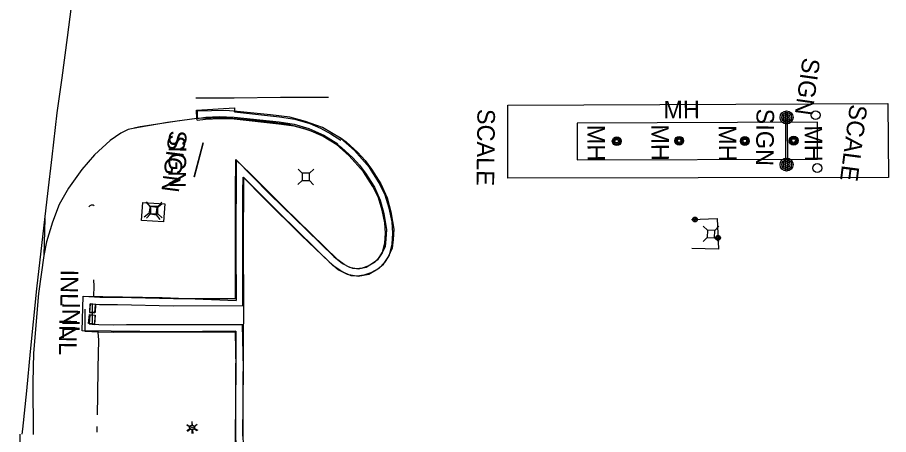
# Model space of a CAD drawing. Extents: x 588843 to 2552415, y 180129 to 269402.
# Drawn here: x 593240.3 to 593537.9, y 185042.5 to 185185.1 of the extents above; entities that cross this region are included whole.
import ezdxf

# ---------------------------------------------------------------- set-up
doc = ezdxf.new("R2010")
doc.units = 0
for name, color, linetype in [('Default', 7, 'Continuous'), ('E_AREA', 7, 'Continuous'), ('E_BLD_HvyDash', 7, 'Continuous'), ('E_BLD_Text', 7, 'Continuous'), ('E_BMGRD_P', 7, 'Continuous'), ('E_DRN', 7, 'Continuous'), ('E_DRN_ConcDitch', 7, 'Continuous'), ('E_DRN_Text', 7, 'Continuous'), ('E_DWY', 7, 'Continuous'), ('E_LTG', 7, 'Continuous'), ('E_MISCPROP', 7, 'Continuous'), ('E_RDWY', 7, 'Continuous'), ('E_RDWY_AsphConc', 7, 'Continuous'), ('E_RDWY_C_and_G', 7, 'Continuous'), ('E_RDWY_Gravel', 7, 'Continuous'), ('E_RDWY_PavtEdge', 7, 'Continuous'), ('E_SGN', 7, 'Continuous'), ('E_SGN_Text', 7, 'Continuous'), ('E_UTL_AG_Bold', 7, 'Continuous'), ('E_UTL_MH', 7, 'Continuous'), ('E_UTL_MH_Text', 7, 'Continuous'), ('E_WTR_P', 7, 'Continuous')]:
    doc.layers.add(name, color=color, linetype=linetype)

# ---------------------------------------------------------------- blocks, each defined once
blk = doc.blocks.new('CULV2')
at = {"layer": 'E_DRN'}
blk.add_arc((19.7, 14.8), 24.6, 216.8699, 323.1301, dxfattribs=at)
blk = doc.blocks.new('PED')
at = {"layer": 'Default'}
for p, q in [((-2.5, 2.5), (-5.33, 5.33)), ((2.5, 2.5), (5.33, 5.33)), ((-2.5, -2.5), (-5.33, -5.33)), ((2.5, -2.5), (5.33, -5.33))]:
    blk.add_line(p, q, dxfattribs=at)
blk.add_lwpolyline([(-2.5, -2.5), (2.5, -2.5), (2.5, 2.5), (-2.5, 2.5)], close=True, dxfattribs=at)
blk = doc.blocks.new('INLT_20')
at = {"layer": 'E_DRN_Text'}
blk.add_text('INL', height=12, dxfattribs=at).set_placement((-11.03, -6))
blk = doc.blocks.new('SIGN')
at = {"layer": 'Default'}
blk.add_text('SIGN', height=12, dxfattribs=at).set_placement((-18.55, -6))
blk = doc.blocks.new('LPOL')
at = {"layer": 'Default'}
for p, q in [((-4, 0), (-1.5, 0)), ((-0.75, 1.3), (-2, 3.46)), ((0.75, 1.3), (2, 3.46)), ((1.5, 0), (4, 0)), ((-2, -3.46), (-0.75, -1.3)), ((2, -3.46), (0.75, -1.3))]:
    blk.add_line(p, q, dxfattribs=at)
for radius in [1.5, 1.5, 1.5, 0.125]:
    blk.add_circle((0, 0), radius, dxfattribs=at)
blk = doc.blocks.new('MHO')
at = {"layer": 'Default'}
for centre, radius in [((0.08, -0.12), 3), ((0.08, -0.12), 2.43), ((0.07, -0.15), 1.94), ((0.02, -0.16), 1.21)]:
    blk.add_circle(centre, radius, dxfattribs=at)
blk = doc.blocks.new('POLE')
at = {"layer": 'Default'}
for radius in [4.46, 3.35, 2.23, 1.12]:
    blk.add_circle((0, 0), radius, dxfattribs=at)
blk = doc.blocks.new('SCAL')
at = {"layer": 'Default'}
blk.add_text('SCALE', height=12, dxfattribs=at).set_placement((-23.24, -6))
blk = doc.blocks.new('MHT')
at = {"layer": 'E_UTL_MH_Text'}
blk.add_text('MH', height=12, dxfattribs=at).set_placement((-9.81, -6))
blk = doc.blocks.new('SCAL_1_1')
at = {"layer": 'E_BLD_Text'}
blk.add_text('SCALE', height=39.37, dxfattribs=at).set_placement((-86.5, -19.7))
blk = doc.blocks.new('INLT_47_1')
at = {"layer": 'E_DRN_Text'}
blk.add_text('INL', height=39.37, dxfattribs=at).set_placement((-36.2, -19.7))
blk = doc.blocks.new('MHT_3')
at = {"layer": 'E_UTL_MH_Text'}
blk.add_text('MH', height=39.37, dxfattribs=at).set_placement((-32.2, -19.7))
blk = doc.blocks.new('PED_3')
at = {"layer": 'E_UTL_AG_Bold'}
for p, q in [((-8.2, 8.2), (-17.5, 17.5)), ((8.2, 8.2), (17.5, 17.5)), ((-8.2, -8.2), (-17.5, -17.5)), ((8.2, -8.2), (17.5, -17.5))]:
    blk.add_line(p, q, dxfattribs=at)
blk.add_lwpolyline([(-8.2, -8.2), (8.2, -8.2), (8.2, 8.2), (-8.2, 8.2)], close=True, dxfattribs=at)
blk = doc.blocks.new('LPOL_4')
at = {"layer": 'E_LTG'}
for p, q in [((-13.1, 0), (-4.9, 0)), ((-2.5, 4.3), (-6.6, 11.4)), ((2.5, 4.3), (6.6, 11.4)), ((4.9, 0), (13.1, 0)), ((-6.6, -11.4), (-2.5, -4.3)), ((6.6, -11.4), (2.5, -4.3))]:
    blk.add_line(p, q, dxfattribs=at)
for radius in [4.92, 4.92, 4.92, 0.41]:
    blk.add_circle((0, 0), radius, dxfattribs=at)
blk = doc.blocks.new('SIGN_3')
at = {"layer": 'E_SGN'}
blk.add_text('SIGN', height=39.37, dxfattribs=at).set_placement((-56.1, -19.7))

msp = doc.modelspace()

# ---------------------------------------------------------------- linework, layer by layer
at = {"layer": 'E_AREA'}
msp.add_lwpolyline([(593290.58, 185121.4), (593290.2, 185115.24), (593282.69, 185115.71), (593283.07, 185121.86)], close=True, dxfattribs=at)
for centre, radius in [((593512.96, 185151.72), 1.52), ((593513.52, 185133.62), 1.54)]:
    msp.add_circle(centre, radius, dxfattribs=at)
at = {"layer": 'E_BLD_HvyDash'}
for points in [[(593407.8, 185155.14), (593537.69, 185155.67), (593537.9, 185130.42), (593407.79, 185130.18), (593407.8, 185155.14)], [(593513.61, 185136.72), (593513.57, 185149.29), (593431.45, 185149.03), (593431.49, 185136.45)]]:
    msp.add_lwpolyline(points, close=True, dxfattribs=at)
at = {"layer": 'E_BMGRD_P'}
msp.add_lwpolyline([(593470.57, 185116.01), (593479.33, 185116.41), (593479.82, 185105.94), (593470.63, 185106.09)], dxfattribs=at)
for centre, radius in [((593471.76, 185116.07), 0.828), ((593471.76, 185116.07), 0.417), ((593479.64, 185109.78), 0.828), ((593479.64, 185109.78), 0.417)]:
    msp.add_circle(centre, radius, dxfattribs=at)
at = {"layer": 'E_DRN'}
for points in [[(593265.17, 185087.18), (593264.94, 185084.24), (593266.76, 185084.1), (593266.99, 185087.04)], [(593265, 185084.35), (593265.16, 185087.21), (593266.94, 185087.11), (593266.78, 185084.25), (593265, 185084.35)], [(593264.6, 185080.45), (593264.85, 185083.53), (593266.83, 185083.37), (593266.58, 185080.29), (593264.6, 185080.45)], [(593265, 185083.38), (593264.8, 185080.34), (593266.68, 185080.21), (593266.88, 185083.26)]]:
    msp.add_lwpolyline(points, close=True, dxfattribs=at)
at = {"layer": 'E_DRN_ConcDitch'}
msp.add_lwpolyline([(593314.86, 185077.85), (593292.01, 185077.65), (593262.39, 185078), (593262.68, 185089.79), (593289.76, 185089.43), (593314.97, 185088.39)], dxfattribs=at)
at = {"layer": 'E_DWY'}
for points in [[(593317.25, 185041.97), (593317.47, 185065.22), (593317.19, 185080.02), (593287.38, 185080.08), (593277.55, 185080.02), (593273.02, 185079.9), (593268.04, 185080.02), (593265.88, 185080.14), (593265.94, 185087.18), (593268.32, 185087.04), (593274.43, 185086.98), (593293.53, 185086.51), (593317.27, 185086.6), (593317.29, 185098.7), (593317.31, 185125.38), (593317.34, 185130.48), (593324.65, 185123.09), (593337.37, 185110.64), (593346.74, 185101.58), (593349.92, 185098.89), (593352.92, 185097.38), (593356.68, 185096.69), (593360.34, 185097.4), (593363.36, 185099.24), (593365.39, 185100.84), (593367.36, 185103.85), (593368.32, 185107.62), (593368.51, 185111.43), (593368.31, 185115.25), (593367.3, 185119.91), (593365.92, 185124.35), (593363.9, 185128.55), (593360.53, 185133.85), (593355.42, 185139.62), (593350.64, 185143.89), (593344.55, 185147.49), (593338.73, 185149.6), (593333.31, 185151.02), (593326.76, 185151.83), (593315.36, 185153), (593311.48, 185153.36), (593301.65, 185153.1)], [(593301.65, 185153.1), (593301.71, 185150.6), (593295.6, 185149.73), (593289.55, 185148.9), (593282.15, 185147.73), (593280.09, 185147.26)], [(593301.55, 185150.61), (593291.52, 185149.16), (593281.68, 185147.55), (593278.15, 185146.83), (593275.54, 185145.56), (593271.9, 185143.08), (593266.58, 185138.17), (593262.26, 185133.1), (593257.75, 185126.73), (593254.54, 185121.17), (593252.21, 185115.1), (593250.18, 185108.43), (593249.25, 185103.8)], [(593264.63, 185089.76), (593268.4, 185089.54), (593274.47, 185089.48), (593293.55, 185089.01), (593314.77, 185089.09), (593314.79, 185098.7), (593314.81, 185125.39), (593314.87, 185136.53), (593326.41, 185124.86), (593339.11, 185112.43), (593348.42, 185103.43), (593351.31, 185100.99), (593353.72, 185099.77), (593356.67, 185099.24), (593359.43, 185099.77), (593361.93, 185101.3), (593363.52, 185102.55), (593365.04, 185104.87), (593365.84, 185107.99), (593366.01, 185111.42), (593365.82, 185114.92), (593364.88, 185119.27), (593363.59, 185123.43), (593361.71, 185127.33), (593358.53, 185132.34), (593353.65, 185137.85), (593349.16, 185141.86), (593343.48, 185145.21), (593337.98, 185147.21), (593332.84, 185148.56), (593326.48, 185149.34), (593315.12, 185150.51), (593311.4, 185150.85), (593301.71, 185150.6)], [(593350.48, 185144.13), (593352.62, 185142.6), (593356.62, 185138.92), (593359.08, 185136.22), (593361.26, 185133.26), (593364.46, 185128.28), (593366.57, 185123.48), (593367.87, 185118.64), (593368.82, 185112.78), (593368.62, 185109.17), (593368.32, 185106.22), (593367.1, 185103.48), (593365.76, 185101.43), (593363.76, 185099.36), (593361.06, 185097.85), (593358.61, 185096.98), (593356.3, 185096.72), (593354.29, 185096.83), (593352.05, 185097.78), (593350.58, 185098.58), (593348.08, 185100.31), (593329.69, 185118.35), (593317.97, 185130.12), (593317.52, 185130.55), (593317.43, 185106.38), (593317.47, 185088.35)], [(593349.49, 185141.77), (593351.04, 185140.66), (593354.85, 185137.16), (593357.15, 185134.63), (593359.2, 185131.84), (593362.25, 185127.09), (593364.21, 185122.65), (593365.42, 185118.12), (593366.31, 185112.64), (593366.12, 185109.37), (593365.88, 185106.87), (593364.9, 185104.68), (593363.79, 185103), (593362.22, 185101.37), (593360.02, 185100.14), (593358.04, 185099.44), (593356.23, 185099.23), (593354.86, 185099.3), (593353.14, 185100.04), (593351.89, 185100.71), (593349.68, 185102.24), (593331.45, 185120.12), (593319.72, 185131.91), (593315.04, 185136.39), (593314.93, 185106.38), (593314.97, 185088.35)], [(593317.47, 185088.35), (593317.28, 185056.14), (593317.37, 185025.11), (593317.42, 185004.37), (593317.51, 184983.79), (593317.57, 184964.08), (593317.52, 184942), (593317.56, 184920.92), (593317.48, 184896.22), (593317.51, 184879.42), (593317.51, 184855.62), (593317.43, 184837.02), (593317.61, 184816.94), (593317.6, 184792.7), (593317.65, 184768.85), (593317.43, 184741.67)], [(593314.9, 184800.97), (593314.85, 184822.66), (593314.98, 184848.18), (593314.86, 184873.65), (593314.96, 184898.63), (593314.91, 184925.38), (593314.92, 184944.76), (593314.72, 184976.1), (593314.91, 184999.37), (593314.87, 185013.91), (593314.75, 185041.98), (593314.97, 185065.21), (593314.74, 185077.53), (593287.39, 185077.58), (593277.59, 185077.52), (593273.02, 185077.4), (593267.94, 185077.52), (593263.36, 185077.78), (593263.43, 185085.39)], [(593314.86, 185077.85), (593314.78, 185056.14), (593314.87, 185025.1), (593314.92, 185004.36), (593315.01, 184983.78), (593315.07, 184964.08), (593315.02, 184942.01), (593315.06, 184920.92), (593314.98, 184896.22), (593315.01, 184879.42), (593315.01, 184855.63), (593314.93, 184837.02), (593315.11, 184816.93), (593315.1, 184792.7), (593315.15, 184768.86), (593314.93, 184741.69)]]:
    msp.add_lwpolyline(points, dxfattribs=at)
at = {"layer": 'E_RDWY'}
msp.add_lwpolyline([(593241.94, 185042.69), (593242.07, 185044.43), (593243.46, 185057.46), (593244.75, 185070.98), (593246.92, 185092.4), (593248.71, 185108.2), (593250.63, 185125), (593252.09, 185137.47), (593253.87, 185152.57), (593255.5, 185164.44), (593257.32, 185178.27), (593259.58, 185195.12), (593261.85, 185213.17), (593263.77, 185226.77), (593264.92, 185236.57), (593266.67, 185248.98), (593268.41, 185260.06), (593271.46, 185280.49), (593273.1, 185290.92), (593275.78, 185306.6), (593278.62, 185322.02), (593280.53, 185331.47), (593282.48, 185343.12)], dxfattribs=at)
at = {"layer": 'E_RDWY_AsphConc'}
msp.add_lwpolyline([(593301.17, 185157.61), (593301.52, 185157.65), (593314.3, 185157.61), (593330.16, 185157.84), (593346.51, 185157.92)], dxfattribs=at)
at = {"layer": 'E_RDWY_C_and_G'}
for points in [[(593301.67, 185150.04), (593301.54, 185150.64), (593301.43, 185153.49), (593314.42, 185154.21), (593314.46, 185152.91), (593329.82, 185151.18), (593335.06, 185150.32), (593340.16, 185148.82), (593340.16, 185148.82), (593343.86, 185147.27), (593347.4, 185145.39), (593350.75, 185143.18), (593350.75, 185143.18)], [(593301.54, 185150.64), (593304.6, 185151.05), (593309.2, 185151.23), (593309.2, 185151.23), (593314.35, 185151.09), (593314.35, 185151.09), (593329.7, 185149.43), (593334.84, 185148.63), (593339.83, 185147.17), (593339.83, 185147.17), (593344.96, 185144.89), (593349.71, 185141.9), (593349.71, 185141.9)], [(593301.67, 185150.04), (593304.58, 185150.38), (593309.42, 185150.61), (593309.42, 185150.61), (593314.35, 185150.46), (593314.35, 185150.46), (593329.55, 185148.78), (593334.69, 185148.05), (593339.69, 185146.66), (593339.69, 185146.66), (593344.69, 185144.51), (593349.35, 185141.69), (593349.35, 185141.69)]]:
    msp.add_lwpolyline(points, dxfattribs=at)
at = {"layer": 'E_RDWY_Gravel'}
msp.add_lwpolyline([(593249.65, 185116.43), (593249.25, 185103.8), (593247.52, 185090.74), (593245.8, 185070.4), (593245.56, 185060.39), (593245.63, 185042.54)], dxfattribs=at)
at = {"layer": 'E_RDWY_PavtEdge'}
msp.add_lwpolyline([(593240.27, 184866.96), (593240.52, 184889.02), (593240.58, 184941.46), (593240.79, 184992.13), (593240.79, 185014.21), (593241.23, 185042.72)], dxfattribs=at)
at = {"layer": 'E_SGN'}
for p, q in [((593503.24, 185152.77), (593503.41, 185132.77)), ((593303.7, 185142.29), (593300.64, 185130.56))]:
    msp.add_line(p, q, dxfattribs=at)
for points in [[(593502.74, 185132.54), (593502.74, 185153.08)], [(593300.68, 185130.65), (593303.7, 185142.29)]]:
    msp.add_lwpolyline(points, dxfattribs=at)
at = {"layer": 'E_WTR_P'}
for points in [[(593266.21, 185095.47), (593266.32, 185093.28), (593266.22, 185089.83)], [(593267.76, 185077.4), (593267.98, 185074.87), (593267.75, 185065.22), (593267.64, 185055.99), (593267.5, 185049.23)], [(593267.42, 185045.34), (593267.38, 185043.4)]]:
    msp.add_lwpolyline(points, dxfattribs=at)

# ---------------------------------------------------------------- block references
at = {"layer": 'E_BLD_Text'}
for name, p, xscale, yscale, rotation in [('SCAL_1_1', (593525.99, 185142.18), 0.15240030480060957, 0.1524003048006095, -97.42674805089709), ('SCAL', (593400.3, 185142.23), 0.5000000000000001, 0.5, -90.72490345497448)]:
    msp.add_blockref(name, p, dxfattribs=dict(at, xscale=xscale, yscale=yscale, rotation=rotation))
at = {"layer": 'E_DRN', "xscale": 0.047109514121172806, "yscale": 0.047109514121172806, "rotation": -165.18653492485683}
msp.add_blockref('CULV2', (593266.49, 185120.76), dxfattribs=at)
at = {"layer": 'E_DRN_Text'}
for name, p, xscale, yscale, rotation in [('INLT_20', (593258.03, 185093.41), 0.5000000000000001, 0.5, -90.72490345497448), ('INLT_47_1', (593258.59, 185082.21), 0.1524003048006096, 0.1524003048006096, -90.21819803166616), ('INLT_20', (593257.52, 185076.65), 0.5000000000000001, 0.5, -90.72490345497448)]:
    msp.add_blockref(name, p, dxfattribs=dict(at, xscale=xscale, yscale=yscale, rotation=rotation))
at = {"layer": 'E_LTG'}
for name, p, xscale, yscale, rotation in [('LPOL', (593299.84, 185044.95), 0.5000000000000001, 0.5, -90.72490345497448), ('LPOL_4', (593300.03, 185044.9), 0.1524003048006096, 0.15240030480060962, -84.36014555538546)]:
    msp.add_blockref(name, p, dxfattribs=dict(at, xscale=xscale, yscale=yscale, rotation=rotation))
at = {"layer": 'E_MISCPROP', "xscale": 0.5000000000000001, "yscale": 0.5, "rotation": -90.72490345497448}
for p in [(593503.06, 185150.96), (593503.06, 185134.84)]:
    msp.add_blockref('POLE', p, dxfattribs=at)
at = {"layer": 'E_SGN_Text'}
for name, p, xscale, yscale, rotation in [('SIGN_3', (593510.38, 185162.69), 0.15240030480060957, 0.15240030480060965, -98.06666726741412), ('SIGN', (593495.69, 185144.68), 0.5000000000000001, 0.5, -90.72490345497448), ('SIGN', (593294.92, 185137.22), 0.5000000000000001, 0.5, -90.72490345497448), ('SIGN_3', (593293.82, 185136.4), 0.1524003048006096, 0.15240030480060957, -97.28543004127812)]:
    msp.add_blockref(name, p, dxfattribs=dict(at, xscale=xscale, yscale=yscale, rotation=rotation))
at = {"layer": 'E_UTL_AG_Bold'}
for name, p, xscale, yscale, rotation in [('PED', (593338.81, 185130.62), 0.5000000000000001, 0.5, -90.72490345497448), ('PED', (593286.62, 185119.11), 0.5, 0.5, -98.33108331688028), ('PED_3', (593286.96, 185119.25), 0.1524003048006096, 0.1524003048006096, -89.2544447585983), ('PED', (593477.24, 185111.11), 0.5000000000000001, 0.5, -90.72490345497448)]:
    msp.add_blockref(name, p, dxfattribs=dict(at, xscale=xscale, yscale=yscale, rotation=rotation))
at = {"layer": 'E_UTL_MH', "xscale": 0.5000000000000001, "yscale": 0.5, "rotation": -90.72490345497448}
for p in [(593445.08, 185142.85), (593466.45, 185143.02), (593488.85, 185142.93), (593505.52, 185143.05)]:
    msp.add_blockref('MHO', p, dxfattribs=at)
at = {"layer": 'E_UTL_MH_Text'}
for name, p, xscale, yscale, rotation in [('MHT_3', (593465.86, 185153.63), 0.1524003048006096, 0.15240030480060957, 0.4315328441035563), ('MHT', (593438.01, 185143.53), 0.4999999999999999, 0.5000000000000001, -89.49310839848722), ('MHT', (593459.85, 185143.69), 0.4999999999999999, 0.5000000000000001, -89.49310839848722), ('MHT', (593482.91, 185143.42), 0.4999999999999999, 0.5000000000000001, -89.49310839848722), ('MHT', (593512.24, 185143.36), 0.4999999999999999, 0.5000000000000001, -89.49310839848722)]:
    msp.add_blockref(name, p, dxfattribs=dict(at, xscale=xscale, yscale=yscale, rotation=rotation))

doc.saveas('drawing.dxf')
